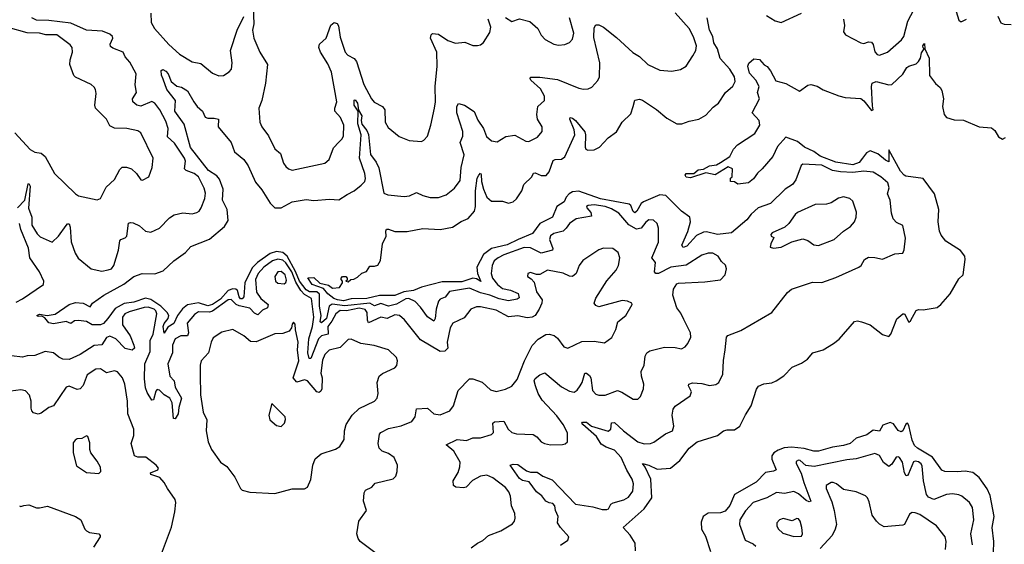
# Model space of a CAD drawing. Extents: x 1443846 to 1577407, y 839182 to 927291.
# Tile 277 of 535: x 1518587 to 1524907, y 852518 to 855882. Entities that reach past the tile are written whole.
import ezdxf

# ---------------------------------------------------------------- set-up
doc = ezdxf.new("R2010")
doc.units = 0

msp = doc.modelspace()

# ---------------------------------------------------------------- linework, layer by layer
at = {"layer": '0CON20XD'}
for points in [[(1520085, 855962.5), (1520089.1, 855855), (1520081.5, 855815), (1520090.8, 855765), (1520129.1, 855675), (1520176.9, 855595), (1520164.6, 855475), (1520140.4, 855365), (1520121.4, 855315), (1520127.5, 855225), (1520142, 855195), (1520185, 855136.7), (1520224, 855055), (1520261.4, 855025), (1520281.3, 854961.3), (1520295, 854940), (1520312.5, 854925), (1520335, 854917.5), (1520545, 854962.9), (1520573.8, 854985), (1520600.3, 855059.7), (1520635, 855096.2), (1520654.5, 855115.5), (1520664.5, 855135.5), (1520667.9, 855205), (1520646.2, 855255), (1520610, 855295), (1520609.7, 855315), (1520622.5, 855355), (1520589.4, 855545), (1520565, 855600), (1520517.8, 855675), (1520507.5, 855705), (1520511.9, 855725), (1520555, 855764.2), (1520585, 855846.7), (1520605, 855863.8), (1520625, 855858.8), (1520632.9, 855842.9), (1520645, 855771.2), (1520675.6, 855675), (1520694.3, 855655), (1520733.4, 855633.4), (1520748.4, 855615), (1520795, 855467.5), (1520845.6, 855375), (1520862.7, 855352.7), (1520915, 855325.6), (1520931.4, 855305), (1520931.9, 855225), (1520951.7, 855191.7), (1521023.4, 855133.4), (1521087.3, 855107.3), (1521165, 855101.2), (1521181.2, 855108.8), (1521204.2, 855135.8), (1521226.7, 855205), (1521250.5, 855315), (1521255.4, 855355), (1521252.8, 855455), (1521267.6, 855585), (1521263.8, 855675), (1521223.3, 855765), (1521227.5, 855785), (1521236.4, 855793.6), (1521275, 855789.2), (1521335, 855750), (1521385, 855732.5), (1521445, 855738.8), (1521495, 855716.7), (1521525, 855716.2), (1521545, 855721.2), (1521565, 855736.7), (1521605, 855801.2), (1521611.9, 855835), (1521594.3, 855885)], [(1523875.5, 855885), (1523881.5, 855845), (1523874.5, 855804.5), (1523888, 855785), (1523985, 855734), (1524005, 855730), (1524035, 855740), (1524055, 855738), (1524065, 855723.3), (1524075.9, 855675.9), (1524090.2, 855660.2), (1524105, 855654.5), (1524157.5, 855675), (1524246.3, 855753.7), (1524261.4, 855775), (1524287.4, 855872.6), (1524325, 855946.2)], [(1524582.5, 855985), (1524615, 855880), (1524625, 855871.2), (1524635, 855871.2), (1524665, 855886.2)], [(1518572.7, 854675), (1518619.7, 854725), (1518641.3, 854828.7), (1518645, 854831.1), (1518653.6, 854815), (1518644.1, 854674.1), (1518665, 854615.8), (1518665.8, 854565), (1518699.6, 854509.6), (1518719.5, 854489.5), (1518795, 854455.8), (1518835.9, 854494.1), (1518885, 854563.1), (1518895, 854573.8), (1518905, 854573.3), (1518911.5, 854551.5), (1518917.7, 854457.7), (1518942.3, 854385), (1518962.2, 854352.2), (1519045.3, 854285.3), (1519115, 854270), (1519155, 854277.1), (1519175.3, 854284.7), (1519190.4, 854305), (1519220.4, 854405), (1519230, 854465), (1519236.9, 854473.1), (1519265, 854482.9), (1519275.6, 854495), (1519285, 854576.7), (1519297.5, 854582.5), (1519315, 854579.5), (1519355, 854560.4), (1519395, 854526.7), (1519429.4, 854520.6), (1519485, 854544.3), (1519549.4, 854610.6), (1519578.3, 854631.7), (1519635, 854643.1), (1519695, 854637.5), (1519723.3, 854645), (1519738.8, 854655), (1519752.5, 854675), (1519775.8, 854735), (1519779.7, 854769.7), (1519770.9, 854800.9), (1519734.2, 854874.2), (1519706.2, 854895), (1519654.7, 854914.7), (1519645.5, 854925), (1519651.5, 854975), (1519645.5, 854995), (1519580.8, 855090.8), (1519535, 855130.8), (1519539.7, 855185), (1519525, 855231.4), (1519486.7, 855305), (1519455, 855347.5), (1519435, 855358.5), (1519365, 855328.1), (1519338.6, 855335), (1519313.3, 855355), (1519310.5, 855375), (1519336.4, 855415), (1519327.7, 855465), (1519334.4, 855535), (1519295, 855610), (1519263.6, 855643.6), (1519250.8, 855675), (1519185, 855698.8), (1519170.6, 855710.6), (1519168.7, 855725), (1519185.9, 855764.1), (1519181.8, 855775), (1519165, 855790), (1519119.1, 855809.1), (1519016, 855815), (1518915, 855859.8), (1518775, 855878), (1518695, 855878.8), (1518665, 855894.2)], [(1519428.2, 855925), (1519431.4, 855865), (1519452.7, 855825), (1519543.3, 855723.3), (1519612.4, 855662.4), (1519695, 855612.2), (1519750.5, 855600.5), (1519825, 855538.6), (1519865, 855522.9), (1519895.5, 855524.5), (1519932.4, 855547.6), (1519945.7, 855565), (1519950, 855605), (1519939.2, 855685), (1519983.1, 855815), (1520025, 855902)], [(1521985, 852784.3), (1521965, 852793.6), (1521938.2, 852828.2), (1521904.6, 852855), (1521857.8, 852917.8), (1521815, 852927.6), (1521795, 852939.1), (1521736.2, 853025), (1521755, 853032.5), (1521785, 853029.6), (1521839.3, 852989.3), (1521865, 852981.2), (1521909.3, 852979.3), (1521945.3, 852955.3), (1522005, 852930.5), (1522154.4, 852774.4), (1522265, 852758.4), (1522325, 852740.8), (1522355, 852741.1), (1522366, 852745), (1522382, 852775), (1522395.5, 852784.5), (1522465, 852803.8), (1522495, 852820), (1522521.9, 852858.1), (1522527.7, 852905), (1522518.5, 852935), (1522484.1, 852994.1), (1522448.6, 853075), (1522405, 853121.2), (1522350.5, 853140.5), (1522319.9, 853159.9), (1522288.3, 853208.3), (1522202.5, 853285), (1522194.5, 853295), (1522199.7, 853300.3), (1522225, 853301.2), (1522256.2, 853276.2), (1522365, 853242.7), (1522380.5, 853255), (1522385, 853297.5), (1522405, 853299.6), (1522463.4, 853245), (1522555, 853174.7), (1522595, 853162.1), (1522635, 853164.5), (1522656.9, 853173.1), (1522733.1, 853226.9), (1522776.7, 853245), (1522786, 853275), (1522774.3, 853345), (1522780.8, 853385), (1522795, 853403.8), (1522890.5, 853469.5), (1522898.6, 853495), (1522879.2, 853535), (1522881.2, 853545), (1522905, 853552.9), (1522965, 853550), (1523015, 853535.7), (1523055, 853543.3), (1523074, 853556), (1523100.5, 853609.5), (1523104.1, 853695.9), (1523114.7, 853765.3), (1523124.4, 853845.6), (1523132.3, 853857.7), (1523215, 853888.8), (1523415, 854004.2), (1523515, 854132.9), (1523540, 854155), (1523675, 854198.6), (1523735, 854196.7), (1523825, 854228.2), (1523972.5, 854295), (1523987.5, 854305), (1524010, 854345), (1524035, 854358.8), (1524075, 854357.5), (1524125, 854346.7), (1524205, 854380), (1524255, 854384), (1524263.6, 854406.4), (1524271.7, 854481.7), (1524255, 854562.5), (1524215, 854581.2), (1524192.9, 854605), (1524182, 854642), (1524174.5, 854725), (1524157.3, 854765), (1524167.9, 854805), (1524159.6, 854835), (1524115, 854874.5), (1524066, 854905), (1524005, 854910), (1523935, 854902.9), (1523856.4, 854906.4), (1523805, 854914.8), (1523735, 854949.8), (1523614.4, 854955.6), (1523603, 854947), (1523568.2, 854855), (1523548.2, 854825), (1523501.3, 854795), (1523405.6, 854704.4), (1523326.4, 854675), (1523281.5, 854635), (1523255, 854598.1), (1523155.4, 854514.6), (1523065.2, 854504.8), (1522995, 854522.6), (1522975, 854519), (1522932, 854498), (1522869.5, 854430.5), (1522845, 854420.9), (1522836.4, 854436.4), (1522875.9, 854524.1), (1522891.8, 854585), (1522888.2, 854615), (1522834.6, 854654.6), (1522735, 854754.2), (1522695, 854758.8), (1522590.4, 854715), (1522575, 854703.6), (1522547.4, 854655), (1522535, 854643.9), (1522525, 854651.5), (1522509.9, 854689.9), (1522499.4, 854699.4), (1522315, 854733.2), (1522175, 854783.1), (1522135, 854779.2), (1522112.8, 854765), (1522093.9, 854745), (1522081.8, 854715), (1522035, 854684.6), (1522006.8, 854615), (1521925, 854575.2), (1521878.5, 854511.5), (1521786.8, 854473.2), (1521715, 854437.6), (1521615, 854414.6), (1521563.5, 854376.5), (1521521.2, 854295), (1521525.5, 854255), (1521547.3, 854202.7), (1521519.6, 854219.6), (1521495, 854224.1), (1521425, 854200.4), (1521298.5, 854201.5), (1521165, 854165.8), (1521115, 854145.4), (1521052.2, 854137.8), (1520995, 854114.1), (1520896.9, 854113.1), (1520815, 854094.9), (1520715, 854091.8), (1520665, 854079.9), (1520626.7, 854085), (1520602.8, 854095), (1520565, 854124.1), (1520538, 854158), (1520464.5, 854185), (1520435.8, 854225.8), (1520475, 854228.9), (1520513.4, 854193.4), (1520569.2, 854179.2), (1520595, 854161.2), (1520640, 854165), (1520660, 854195), (1520660, 854205), (1520650, 854215), (1520650, 854225), (1520660, 854235), (1520680, 854235), (1520690, 854225), (1520688.3, 854211.7), (1520680, 854205), (1520695, 854200), (1520713, 854217), (1520731.7, 854218.3), (1520755, 854230), (1520783, 854257), (1520812.5, 854267.5), (1520835, 854302.5), (1520865, 854301.2), (1520885, 854307.5), (1520902.3, 854337.7), (1520915.8, 854445), (1520939.2, 854495), (1520936.5, 854525), (1520942.1, 854537.9), (1520955, 854539.6), (1520995, 854523.1), (1521075, 854524.2), (1521175, 854542.9), (1521285, 854537.1), (1521365, 854551.4), (1521420.9, 854589.1), (1521465, 854607.8), (1521505.6, 854654.4), (1521511.6, 854685), (1521513.1, 854785), (1521524.2, 854865), (1521535, 854885.6), (1521545, 854897.1), (1521549.6, 854889.6), (1521550.4, 854845), (1521564.1, 854795), (1521584.6, 854745), (1521615, 854718.8), (1521685, 854718), (1521725, 854706.5), (1521754.2, 854715), (1521775, 854734.4), (1521809.3, 854785), (1521822.2, 854825), (1521874.8, 854875), (1521885, 854898.8), (1521895, 854900.6), (1521935, 854882.1), (1521967.2, 854882.8), (1521985, 854905.6), (1522011.3, 854978.7), (1522025, 854986.7), (1522065, 854988.9), (1522086.1, 855003.9), (1522150.5, 855145), (1522146.1, 855176.1), (1522117.8, 855245), (1522121.2, 855255), (1522135, 855251.8), (1522155, 855235.3), (1522213.7, 855163.7), (1522219.2, 855145), (1522215.6, 855065), (1522221.7, 855051.7), (1522234.7, 855044.7), (1522275, 855047.3), (1522309.2, 855065), (1522365, 855124), (1522417.7, 855162.3), (1522453.3, 855225), (1522510.5, 855279.5), (1522524.2, 855325), (1522535, 855366.7), (1522565, 855372), (1522583.9, 855366.1), (1522675, 855305.6), (1522739.8, 855249.8), (1522805, 855213.8), (1522836.1, 855213.9), (1522885, 855232), (1522945.8, 855244.2), (1522990.3, 855269.7), (1523038.8, 855321.2), (1523072.7, 855347.3), (1523118, 855415), (1523165, 855456.7), (1523179.2, 855485), (1523175.4, 855515), (1523146.1, 855565), (1523084.1, 855634.1), (1523066.2, 855695), (1523042.3, 855735), (1523034.9, 855775), (1523014.9, 855815), (1522999.7, 855895)], [(1521705, 855895.6), (1521745, 855870), (1521795, 855888), (1521860.7, 855870.7), (1521913.3, 855825), (1521935, 855783.3), (1521958.8, 855755), (1522015, 855725.8), (1522045, 855718.8), (1522085, 855723.8), (1522115, 855736.2), (1522135, 855756.7), (1522143.2, 855796.8), (1522116, 855895)], [(1522908.3, 855651.7), (1522927.5, 855685), (1522931.4, 855715), (1522911.7, 855771.7), (1522884.4, 855825), (1522795, 855926.9)], [(1523379.7, 855909.7), (1523435, 855874.4), (1523475, 855864.3), (1523605, 855923.5)], [(1524865.6, 855905.6), (1524885, 855862.5), (1524905, 855853.3), (1524951.7, 855851.7)], [(1518555, 855157.5), (1518655, 855049.2), (1518685, 855032.5), (1518725, 855026), (1518750, 855005), (1518811.4, 854895), (1518944.4, 854765), (1518965, 854752.5), (1519085, 854726), (1519105, 854736.2), (1519142.6, 854807.4), (1519195, 854858), (1519228.9, 854921.1), (1519244.5, 854935.5), (1519273, 854937), (1519305.3, 854925.3), (1519336.2, 854896.2), (1519365, 854856.2), (1519375, 854853.8), (1519416.4, 854873.6), (1519437.8, 854935), (1519442.9, 854995), (1519365, 855156), (1519345, 855170), (1519275, 855185.6), (1519195, 855186.5), (1519165, 855202.5), (1519144.2, 855245), (1519074.4, 855315), (1519068.5, 855335), (1519078.7, 855408.7), (1519074.5, 855434.5), (1519065, 855450), (1519046.2, 855466.2), (1518945, 855514.4), (1518934.4, 855525), (1518908.2, 855595), (1518910.5, 855625), (1518925.7, 855675), (1518922.9, 855705), (1518912, 855722), (1518825, 855786.3), (1518755, 855784.3), (1518715, 855795.3), (1518635, 855797.6), (1518512.7, 855832.7)], [(1521485, 852495.8), (1521524.5, 852525.5), (1521558.9, 852541.1), (1521596.7, 852575), (1521675, 852604), (1521750.3, 852649.7), (1521762, 852665), (1521767.5, 852685), (1521764.2, 852715), (1521744.4, 852765), (1521736.4, 852826.4), (1521726.7, 852855), (1521705, 852881.9), (1521624.6, 852944.6), (1521585, 852960), (1521544.7, 852955.3), (1521492.4, 852927.6), (1521452.5, 852885), (1521435, 852878.8), (1521386, 852884), (1521372, 852895), (1521370, 852925), (1521401.8, 852978.2), (1521413.1, 853015), (1521414.4, 853045), (1521373.3, 853115), (1521324, 853155), (1521395, 853190), (1521455, 853183.3), (1521495, 853200.6), (1521545, 853200), (1521615, 853222.2), (1521627.8, 853235), (1521623.5, 853295), (1521635, 853303.3), (1521695, 853307.5), (1521722.3, 853255), (1521745, 853235.5), (1521775, 853226.2), (1521882.4, 853222.4), (1521906.6, 853206.6), (1521933.8, 853175), (1521955, 853163.1), (1521995, 853155.6), (1522071.7, 853158.3), (1522088.3, 853161.7), (1522102.5, 853175), (1522102.7, 853232.7), (1522075.6, 853285), (1522035, 853341.9), (1521941, 853441), (1521914.4, 853484.4), (1521898.7, 853535), (1521889.7, 853565), (1521895, 853580), (1521925, 853605.6), (1521957.3, 853617.3), (1522065, 853527.5), (1522115, 853500), (1522145, 853494.4), (1522165, 853505.7), (1522185, 853534.4), (1522197.5, 853555), (1522214.3, 853615), (1522225, 853615.7), (1522245, 853600), (1522252.9, 853585), (1522262.7, 853505), (1522285, 853481.4), (1522305, 853473.3), (1522345, 853473.3), (1522425, 853503.3), (1522452.8, 853492.8), (1522525, 853449.2), (1522555, 853448.8), (1522570.8, 853465), (1522591.5, 853515), (1522592.5, 853545), (1522577.8, 853595), (1522576.5, 853625), (1522594.5, 853665.5), (1522601.1, 853725), (1522611.4, 853745), (1522630.8, 853759.2), (1522725, 853782.5), (1522795, 853780), (1522835, 853770.8), (1522858.8, 853785), (1522876, 853805), (1522894, 853846), (1522892.5, 853875), (1522849.4, 853959.4), (1522830.6, 854000.6), (1522804, 854035), (1522780, 854115), (1522783.3, 854155), (1522805, 854187.5), (1522815, 854192.5), (1522985, 854200.8), (1523085, 854214.4), (1523116.1, 854246.1), (1523123.1, 854285), (1523117, 854307), (1523091.3, 854331.3), (1523070, 854365), (1523035, 854385.5), (1523005, 854385.6), (1522965, 854372.9), (1522865, 854307.5), (1522765.7, 854295.7), (1522686.2, 854255), (1522670, 854255), (1522661.9, 854265), (1522667.5, 854325), (1522644.7, 854355), (1522688.1, 854455), (1522688.1, 854545), (1522678.1, 854575), (1522655, 854596.7), (1522625, 854598.5), (1522605, 854584.4), (1522575.2, 854544.8), (1522545, 854539.4), (1522496, 854566), (1522432, 854642), (1522385, 854670.2), (1522345, 854684.4), (1522275, 854695.2), (1522235, 854690), (1522226, 854685), (1522228.1, 854675), (1522253.6, 854645), (1522256.9, 854623.1), (1522159.2, 854605), (1522115.2, 854574.8), (1522095.6, 854544.4), (1522075, 854526.5), (1522015, 854510.8), (1521993.5, 854496.5), (1521987.4, 854472.6), (1522009.6, 854415), (1522006.4, 854403.6), (1521935, 854385.8), (1521865, 854419.2), (1521825, 854420.4), (1521695, 854374.8), (1521657.1, 854355), (1521632.7, 854335), (1521618.8, 854305), (1521614, 854255), (1521621.3, 854225), (1521653.3, 854185), (1521685, 854158.8), (1521736.7, 854146.7), (1521785.5, 854125.5), (1521792.2, 854097.8), (1521781, 854089), (1521725, 854078.5), (1521665, 854091.7), (1521605.3, 854115), (1521545, 854130.9), (1521475, 854161.3), (1521345, 854138.4), (1521317.9, 854102.1), (1521285, 854089.1), (1521275, 854077.5), (1521259.8, 854025), (1521254.7, 853965.3), (1521245, 853948.6), (1521205, 853977.1), (1521159.4, 854039.4), (1521125, 854073.9), (1521084.3, 854094.3), (1521065, 854092.5), (1521005, 854057.8), (1520955, 854045.9), (1520905, 854061.5), (1520865, 854047.7), (1520833.6, 854063.6), (1520675, 854046.5), (1520592.2, 854057.8), (1520574, 854045), (1520556.3, 853965), (1520525, 853938.1), (1520515.3, 853945.3), (1520522.1, 853985), (1520512, 854045), (1520512, 854122), (1520495, 854136.4), (1520447, 854137), (1520425, 854149.4), (1520383, 854205), (1520357.4, 854267.4), (1520304, 854365), (1520275, 854388.5), (1520235, 854395.1), (1520195, 854383), (1520113.3, 854325), (1520078.5, 854291.5), (1520032.5, 854195), (1520025.9, 854105), (1520015, 854091.1), (1520005, 854091.3), (1519995.2, 854105), (1519984.1, 854145), (1519973.6, 854153.6), (1519955, 854156.5), (1519924.1, 854145.9), (1519875, 854089.1), (1519824.8, 854054.8), (1519795, 854047.5), (1519735, 854065.7), (1519665, 854052.7), (1519632.5, 854027.5), (1519601, 853985), (1519576.5, 853933.5), (1519538.8, 853911.2), (1519515, 853872), (1519507.6, 853915), (1519515, 853933.6), (1519540.5, 853965), (1519544, 853985), (1519533.3, 854005), (1519492.1, 854045), (1519427.8, 854087.8), (1519395, 854096.2), (1519318.8, 854071.2), (1519257.3, 854062.7), (1519200.8, 854029.2), (1519153.3, 853965), (1519125, 853934.8), (1519105, 853926), (1519052.5, 853925), (1519015, 853945.7), (1518965, 853952.2), (1518939.5, 853950.5), (1518915, 853933.8), (1518885, 853945.6), (1518805, 853931.1), (1518775, 853937.5), (1518749.5, 853969.5), (1518730, 853980), (1518705, 853978), (1518696.2, 853985), (1518713.3, 853993.3), (1518764.3, 853984.3), (1518815.3, 853994.7), (1518905, 854055.8), (1518945, 854068.8), (1518995, 854063.3), (1519038.8, 854041.2), (1519055, 854063.3), (1519126.2, 854115), (1519254.6, 854185.4), (1519318.8, 854235), (1519374.2, 854254.2), (1519455, 854252.2), (1519507.4, 854272.6), (1519575.6, 854335), (1519651.5, 854388.5), (1519685, 854426.9), (1519805, 854475.4), (1519902.5, 854555), (1519924.6, 854595), (1519919.8, 854665), (1519888.8, 854725), (1519892.9, 854795), (1519868.7, 854858.7), (1519851.6, 854881.6), (1519798.3, 854915), (1519683.4, 855063.4), (1519641.9, 855211.9), (1519583.6, 855295), (1519587.5, 855365), (1519532.5, 855435), (1519508.8, 855501.2), (1519496.3, 855526.3), (1519494.3, 855555.7), (1519505, 855562.5), (1519525, 855552.2), (1519539.1, 855535), (1519560, 855485), (1519595, 855456.7), (1519625, 855448.8), (1519665, 855426.2), (1519704.4, 855355), (1519726.5, 855325), (1519760.9, 855295), (1519778, 855258), (1519795, 855250), (1519835, 855251.4), (1519862.5, 855245), (1519860, 855195), (1519944.4, 855095), (1519965, 855035.6), (1520026.6, 854986.6), (1520052.8, 854945), (1520100.5, 854840.5), (1520141.9, 854791.9), (1520193.8, 854705), (1520224.4, 854675), (1520265, 854676.7), (1520335, 854714), (1520425, 854730), (1520475, 854722.9), (1520575, 854731.2), (1520635, 854726), (1520688.9, 854761.1), (1520734, 854785), (1520778.9, 854821.1), (1520801.5, 854845), (1520806.2, 854863.8), (1520803, 854895), (1520768.7, 854995), (1520779.6, 855145), (1520757.5, 855215), (1520760, 855295), (1520734.2, 855335), (1520733.6, 855366.4), (1520741.1, 855368.9), (1520755, 855347.5), (1520762.5, 855302.5), (1520784.1, 855265), (1520779.2, 855235), (1520783.1, 855213.1), (1520815, 855170.9), (1520825, 855146.5), (1520838.6, 855018.6), (1520875, 854967.9), (1520891.9, 854931.9), (1520925, 854769.2), (1520949.7, 854759.7), (1521055, 854747.5), (1521088.2, 854751.8), (1521135, 854774.4), (1521174.1, 854754.1), (1521221.5, 854741.5), (1521275, 854741.2), (1521325, 854759.1), (1521378.3, 854801.7), (1521415, 854851.2), (1521421.7, 854935), (1521439.7, 855015), (1521414.7, 855095), (1521430.6, 855135), (1521431.6, 855165), (1521392.7, 855285), (1521393.1, 855325), (1521403.8, 855345), (1521441.2, 855335), (1521504.4, 855294.4), (1521527.8, 855237.8), (1521564.4, 855185), (1521583.8, 855133.8), (1521614.5, 855104.5), (1521651.2, 855098.8), (1521707, 855133), (1521765, 855140.8), (1521835, 855104.2), (1521855, 855102), (1521910.7, 855129.3), (1521941.2, 855165), (1521940, 855195), (1521911.1, 855245), (1521905.6, 855275), (1521912.5, 855325), (1521955, 855363.8), (1521955, 855391.2), (1521929.5, 855439.5), (1521867.1, 855495), (1521862.5, 855505), (1521866, 855514), (1521925, 855514.6), (1522039.5, 855499.5), (1522175, 855443.5), (1522205, 855437.8), (1522235, 855440), (1522259.4, 855450.6), (1522298.3, 855491.7), (1522308.5, 855515), (1522311.5, 855605), (1522272.8, 855767.2), (1522275, 855830), (1522285, 855848.8), (1522305, 855849.2), (1522334.4, 855834.4), (1522418.1, 855768.1), (1522521.7, 855671.7), (1522565.5, 855645.5), (1522618.8, 855595), (1522695, 855559.2), (1522773, 855553), (1522827.6, 855562.4), (1522864, 855585), (1522908.3, 855651.7)], [(1522539.2, 852475), (1522538, 852525), (1522505.6, 852575.6), (1522460, 852625), (1522595, 852744.5), (1522644.1, 852815), (1522638.9, 852935), (1522602, 853012), (1522584.3, 853035.7), (1522625, 853025.8), (1522678.5, 852998.5), (1522765, 853005.5), (1522825, 853055.6), (1522883.5, 853135), (1522936.1, 853173.9), (1523065, 853216.4), (1523104.7, 853245.3), (1523127.7, 853252.3), (1523175, 853252.5), (1523208.2, 853275), (1523245, 853347.5), (1523282.9, 853405), (1523316.8, 853513.2), (1523328.7, 853531.3), (1523363.1, 853546.9), (1523415, 853552.2), (1523443.4, 853566.6), (1523491.7, 853598.3), (1523545.9, 853654.1), (1523605, 853678.8), (1523643.3, 853705), (1523677.5, 853745), (1523744.2, 853765.8), (1523810, 853805), (1523847, 853833), (1523945, 853946.2), (1523965, 853950), (1523990, 853945), (1524045.9, 853925.9), (1524125, 853863.3), (1524165, 853850), (1524177.5, 853865), (1524216.4, 853963.6), (1524255, 853996.7), (1524266.2, 853995), (1524295, 853943.3), (1524305, 853950), (1524342.1, 854017.9), (1524355, 854023.8), (1524385, 854021.2), (1524475, 854036), (1524500, 854055), (1524559.2, 854125), (1524615, 854220), (1524643.3, 854245), (1524655.6, 854345), (1524652.5, 854365), (1524625, 854401.9), (1524531.8, 854461.8), (1524500.8, 854500.8), (1524491.5, 854525), (1524483.3, 854585), (1524486.6, 854665), (1524458.3, 854765), (1524385, 854863.3), (1524275, 854878.6), (1524265, 854884.7), (1524241.4, 854911.4), (1524165, 855047.5), (1524165, 854971.2), (1524145, 854980.5), (1524095, 855022.9), (1524045, 855041.4), (1524021.9, 855028.1), (1523995.7, 854994.3), (1523975, 854966.9), (1523935, 854951.5), (1523825, 854968.1), (1523725, 855008.1), (1523685, 855036.3), (1523625, 855063.9), (1523580.3, 855100.3), (1523505, 855128.6), (1523451.2, 855068.8), (1523421.9, 855005), (1523353.3, 854925), (1523322.3, 854897.7), (1523297.7, 854862.3), (1523265, 854836.7), (1523197, 854827), (1523175, 854842.5), (1523150, 854845), (1523150, 854865), (1523160, 854875), (1523162.5, 854925), (1523135, 854938), (1523051.7, 854888.3), (1522990.3, 854899.7), (1522892.8, 854867.2), (1522865, 854871.9), (1522858.1, 854885), (1522864.6, 854895.4), (1522914.4, 854895.6), (1522940.9, 854919.1), (1522975.7, 854924.3), (1523015, 854944.7), (1523059.1, 854950.9), (1523085, 854966.9), (1523145, 855004.3), (1523168.6, 855051.4), (1523195, 855080), (1523305, 855153.1), (1523336.8, 855205), (1523333.9, 855235), (1523287.5, 855285), (1523336, 855375), (1523321.9, 855415), (1523333.3, 855455), (1523311.2, 855495), (1523270.3, 855540.3), (1523261.2, 855585), (1523267, 855603), (1523298.3, 855631.7), (1523336.1, 855626.1), (1523365, 855592.5), (1523385, 855582.5), (1523406.7, 855555), (1523441.2, 855491.2), (1523505, 855473.3), (1523593, 855423), (1523645, 855463.3), (1523665, 855467.5), (1523705, 855456.7), (1523745, 855433.3), (1523845, 855393.3), (1523885, 855384), (1523985, 855377.1), (1524005, 855362), (1524055, 855299.2), (1524065.4, 855304.6), (1524060.8, 855330.8), (1524054.1, 855455), (1524058.1, 855475), (1524085, 855486.5), (1524165, 855464), (1524185, 855466.7), (1524255, 855533.8), (1524280.8, 855575), (1524294.7, 855585.3), (1524341.2, 855598.8), (1524356.3, 855613.7), (1524367.8, 855635), (1524375, 855670), (1524392.5, 855695), (1524385, 855702.5), (1524384.4, 855715), (1524395, 855730), (1524397.5, 855695), (1524424, 855635), (1524427.5, 855525), (1524465, 855472.5), (1524495, 855446.7), (1524505, 855427.5), (1524515.6, 855375), (1524509.4, 855325), (1524520.9, 855275), (1524535.9, 855255.9), (1524585, 855241.1), (1524645, 855238.2), (1524745, 855195.6), (1524825, 855188.8), (1524845, 855171.2), (1524870.3, 855130.3), (1524895, 855116.7), (1524914.1, 855125.9)], [(1523425, 854416), (1523475, 854424.2), (1523543.4, 854456.6), (1523614.2, 854475.8), (1523645, 854466), (1523685, 854439.2), (1523715, 854433.3), (1523815, 854471.9), (1523874, 854526), (1523919.2, 854555), (1523944.5, 854585.5), (1523955.6, 854615), (1523957.4, 854647.4), (1523935, 854718), (1523915, 854735.6), (1523875, 854747.1), (1523842.1, 854737.9), (1523795, 854707.1), (1523765, 854699.2), (1523693.7, 854696.3), (1523578.8, 854645), (1523565, 854634), (1523524.3, 854575), (1523498.8, 854551.2), (1523417.5, 854515), (1523407.5, 854505), (1523410, 854495), (1523427.5, 854485), (1523407.5, 854445), (1523404.2, 854424.2), (1523425, 854416)], [(1518565, 854071.4), (1518605, 854091.4), (1518740, 854185), (1518742.5, 854205), (1518713.2, 854265), (1518653.1, 854355), (1518643.7, 854416.3), (1518595, 854536.2), (1518585.7, 854574.3)], [(1520875, 852458.9), (1520773.1, 852535), (1520758.9, 852555), (1520750.6, 852585), (1520764.4, 852665.6), (1520812.5, 852735), (1520793.8, 852795), (1520797.5, 852847.5), (1520806.1, 852863.9), (1520847.5, 852885), (1520869.3, 852910.7), (1520985, 852938), (1521001.2, 852955), (1521010, 852985), (1521011.2, 853025), (1520990, 853075), (1520955, 853100), (1520914, 853115), (1520894.4, 853135), (1520888.9, 853165), (1520895.6, 853224.4), (1520904, 853235), (1520955, 853260), (1521035, 853277.3), (1521105, 853304.4), (1521125.3, 853334.7), (1521135, 853387.5), (1521205, 853390), (1521244.6, 853354.6), (1521285, 853348.6), (1521347.1, 853372.9), (1521372.5, 853405), (1521401.4, 853505), (1521475, 853578.6), (1521495, 853578.9), (1521555, 853556.7), (1521608.2, 853508.2), (1521645, 853496.7), (1521705, 853513.6), (1521745, 853532.7), (1521780.4, 853575), (1521828, 853695), (1521876.5, 853793.5), (1521915.9, 853834.1), (1521965, 853862.2), (1521985, 853864.5), (1522017.5, 853857.5), (1522039.1, 853839.1), (1522080, 853785), (1522105, 853775.8), (1522195, 853817.8), (1522275, 853820.5), (1522340.3, 853809.7), (1522386.8, 853843.2), (1522414.4, 853895), (1522427.1, 853945), (1522476.7, 853985), (1522519.2, 854055), (1522516.2, 854065), (1522487.9, 854077.9), (1522455, 854080.6), (1522305, 854040), (1522285, 854048.8), (1522273.8, 854065), (1522284.3, 854095.7), (1522355, 854206.7), (1522415.7, 854275), (1522430, 854305), (1522439.2, 854355), (1522429.1, 854389.1), (1522395, 854414.2), (1522335, 854417.5), (1522305, 854407.1), (1522201.3, 854338.7), (1522177.5, 854305), (1522159.4, 854255), (1522135, 854235.6), (1522115, 854237.8), (1522074.3, 854255.7), (1521975, 854275.5), (1521925, 854248.2), (1521905, 854247.3), (1521865, 854260), (1521847.5, 854255), (1521846.7, 854235), (1521870.4, 854220.4), (1521888.8, 854198.8), (1521905, 854136.7), (1521940, 854085), (1521938.5, 854065), (1521920.8, 854025), (1521894.7, 853985.3), (1521876.6, 853973.4), (1521845, 853970.4), (1521785, 853982.9), (1521725, 853976.5), (1521645, 854020), (1521545, 854041.1), (1521518.9, 854041.1), (1521482.5, 854025), (1521439.1, 853970.9), (1521368, 853935), (1521349.6, 853905), (1521331.1, 853815), (1521335.4, 853775), (1521315, 853756.7), (1521285, 853754.5), (1521158.7, 853828.7), (1521057.2, 853957.2), (1521025, 853985.3), (1520995, 853990), (1520945, 853966.8), (1520905, 853975.3), (1520825, 853938.5), (1520818.8, 853955), (1520818.3, 854005), (1520804.6, 854024.6), (1520765, 854031.5), (1520685, 854015.3), (1520643.8, 854016.2), (1520615.3, 853995), (1520591.1, 853948.9), (1520564.5, 853915), (1520566, 853865), (1520525, 853854.5), (1520504.3, 853835), (1520455, 853710), (1520445, 853709.5), (1520437.3, 853745), (1520442.1, 853835), (1520465.6, 853914.4), (1520475.4, 853975), (1520460.9, 854095), (1520415, 854120.8), (1520391.9, 854145), (1520358.8, 854198.8), (1520333.4, 854265), (1520295, 854322.1), (1520275, 854339), (1520245, 854345.5), (1520208.9, 854335), (1520153.6, 854295), (1520118.5, 854255), (1520100.5, 854215), (1520106.4, 854135), (1520134, 854095), (1520182.2, 854055), (1520177.1, 854035), (1520145, 854020), (1520115, 853988.8), (1520095, 854000), (1520063.2, 854033.2), (1519995, 854047.2), (1519976.6, 854056.6), (1519945, 854087.9), (1519925, 854086), (1519825, 854012.4), (1519805, 854006.4), (1519735, 854007.8), (1519709.3, 853990.7), (1519662.1, 853935), (1519671.4, 853875), (1519665, 853854.5), (1519621.2, 853855), (1519584.6, 853835), (1519567.3, 853795), (1519568.2, 853745), (1519538.9, 853675), (1519550.3, 853595), (1519578.9, 853565), (1519584.8, 853525), (1519626.5, 853455), (1519609.3, 853395), (1519605, 853354.4), (1519585, 853322.9), (1519575, 853324.2), (1519564.8, 853424.8), (1519550.5, 853455), (1519515, 853477.1), (1519485, 853505.2), (1519470, 853510), (1519460, 853500), (1519446.9, 853445), (1519435, 853442.5), (1519405, 853491.1), (1519395, 853522), (1519387.9, 853577.9), (1519389.4, 853675), (1519425, 853753.8), (1519425.3, 853825), (1519443.3, 853865), (1519467.3, 853995), (1519461.3, 854015), (1519451.2, 854025), (1519412.3, 854037.7), (1519385, 854037.3), (1519290.5, 854009.5), (1519262.1, 853995), (1519246.3, 853975), (1519246.7, 853925), (1519295.3, 853855), (1519320.6, 853795), (1519324, 853775), (1519308.1, 853761.9), (1519263.8, 853773.8), (1519205, 853836.2), (1519165, 853852.7), (1519144.4, 853845), (1519115, 853796.9), (1519065, 853791.8), (1518975, 853735.3), (1518905, 853702.7), (1518864.7, 853704.7), (1518837.4, 853717.4), (1518805, 853746), (1518750, 853755), (1518685, 853729.4), (1518635.9, 853725.9), (1518605, 853717), (1518535, 853726.7)], [(1520285, 854188), (1520295, 854196.7), (1520298.7, 854211.3), (1520291.8, 854245), (1520265, 854266.6), (1520245, 854265.3), (1520224.7, 854235), (1520229.4, 854205), (1520245, 854192.2), (1520285, 854188)], [(1520225, 852844.4), (1520335, 852874), (1520415, 852874.2), (1520433.8, 852885), (1520455, 852932.5), (1520468, 853025), (1520484.2, 853065), (1520523.1, 853096.9), (1520615, 853126.9), (1520642, 853145), (1520669.5, 853190.5), (1520671.5, 853245), (1520681.9, 853285), (1520720, 853345), (1520765, 853388.6), (1520863.8, 853435), (1520881.4, 853455), (1520888.6, 853485), (1520882, 853555), (1520895, 853596.7), (1520915, 853612.5), (1520995, 853648.8), (1521008.8, 853665), (1521011.2, 853695), (1521006, 853715), (1520955, 853764), (1520863, 853793), (1520776.1, 853806.1), (1520715, 853834.3), (1520695, 853830.8), (1520645, 853779.5), (1520573.3, 853763.3), (1520545, 853734.2), (1520531.6, 853698.4), (1520520.3, 853615), (1520527.9, 853585), (1520525.7, 853515), (1520520.4, 853499.6), (1520509.2, 853490.8), (1520495, 853496.2), (1520435, 853566.6), (1520415, 853571.6), (1520365, 853556.9), (1520342.5, 853585), (1520379.5, 853695), (1520370.8, 853765), (1520373.6, 853815), (1520356.4, 853893.6), (1520355, 853930), (1520345, 853942.5), (1520335, 853930), (1520332.5, 853905), (1520317.5, 853885), (1520275, 853868.6), (1520225, 853867.1), (1520105, 853816.7), (1520068.9, 853818.9), (1520025, 853854), (1519955, 853896.2), (1519885, 853878.6), (1519828.6, 853841.4), (1519815.5, 853815), (1519799.1, 853745), (1519752.9, 853695), (1519745.8, 853665.8), (1519745.6, 853605), (1519746.6, 853476.6), (1519764.3, 853364.3), (1519788.6, 853315), (1519784.2, 853245), (1519796, 853175), (1519818.8, 853125), (1519875, 853044), (1519915.6, 853015.6), (1519968.9, 852948.9), (1520004.2, 852875), (1520015.5, 852865.5), (1520065, 852851.1), (1520225, 852844.4)], [(1519471.9, 852388.1), (1519562.4, 852627.6), (1519582.9, 852725), (1519588.6, 852785), (1519584.4, 852805), (1519535.7, 852875.7), (1519514.2, 852915), (1519486, 852945), (1519428, 852965), (1519426.2, 852975), (1519473.8, 852995), (1519477.5, 853005), (1519463.8, 853025), (1519395.9, 853075.9), (1519345, 853075.7), (1519324.2, 853085), (1519303.3, 853165), (1519318.9, 853215), (1519319.6, 853255), (1519281.8, 853355), (1519279.6, 853435), (1519262.5, 853545), (1519246.9, 853585), (1519215, 853624.2), (1519195, 853629.2), (1519145, 853616.7), (1519105, 853642.5), (1519075, 853641.8), (1519020.5, 853605), (1518994.7, 853535.3), (1518975.8, 853515), (1518955, 853511.2), (1518905, 853531.5), (1518885, 853525.6), (1518805, 853405.6), (1518774, 853395), (1518725, 853358.1), (1518705, 853351.9), (1518675, 853361.2), (1518664.5, 853374.5), (1518661.7, 853391.7), (1518661.5, 853435), (1518650.6, 853475), (1518625, 853501.9), (1518595, 853508.5), (1518530.9, 853499.1)], [(1520265, 853273.3), (1520287.5, 853295), (1520293, 853317), (1520290, 853335), (1520205, 853420), (1520186.7, 853345), (1520193.3, 853315), (1520235, 853280), (1520265, 853273.3)], [(1524836.5, 852463.5), (1524840.5, 852535), (1524828.5, 852625), (1524842.3, 852695), (1524815, 852830), (1524795.7, 852874.3), (1524746.1, 852945), (1524705, 852979.1), (1524655, 852987.5), (1524605, 852981.7), (1524525, 852984.1), (1524505, 852992.3), (1524445.7, 853075.7), (1524348.8, 853135), (1524331.4, 853151.4), (1524315.8, 853185), (1524295, 853280), (1524285, 853293.8), (1524275, 853288), (1524256.2, 853245), (1524245, 853238.8), (1524225, 853246.5), (1524195, 853290.4), (1524175, 853299.6), (1524127.6, 853282.4), (1524105, 853242.5), (1524065, 853250.2), (1524025, 853219.3), (1523955, 853198), (1523916.5, 853163.5), (1523875, 853150.9), (1523805, 853141.1), (1523715.2, 853114.8), (1523685, 853115.3), (1523622.5, 853132.5), (1523540.2, 853140.2), (1523494.3, 853135.7), (1523455, 853122.1), (1523427.9, 853105), (1523415.3, 853085), (1523414.2, 853064.2), (1523441.4, 852995), (1523425, 852986.5), (1523375, 852978.2), (1523315, 852916), (1523175, 852836.8), (1523145, 852765.6), (1523115, 852729.3), (1523085, 852718.6), (1523005, 852718.1), (1522973.9, 852695), (1522960.2, 852659.8), (1522962.9, 852615), (1522989, 852569), (1523020.7, 852470.7)], [(1519095, 852972.7), (1519107.1, 852985), (1519105, 853012.5), (1519085, 853051.2), (1519044, 853105), (1519036.4, 853126.4), (1519037.7, 853167.7), (1519025, 853210), (1519015, 853213.3), (1518985, 853196.2), (1518955, 853193.3), (1518943.9, 853186.1), (1518930.7, 853169.3), (1518930, 853105), (1518950.9, 853020.9), (1519015, 852977.1), (1519095, 852972.7)], [(1524701.8, 852515), (1524692.7, 852585), (1524711.2, 852675), (1524703.1, 852753.1), (1524682.9, 852785), (1524635, 852827.1), (1524615, 852835.6), (1524575, 852841.5), (1524535, 852836.4), (1524455, 852805.4), (1524419.6, 852819.6), (1524407, 852837), (1524387.5, 852925), (1524379.5, 853019.5), (1524373.6, 853033.6), (1524356.9, 853046.9), (1524335, 853051.4), (1524324, 853046), (1524291.3, 852968.7), (1524285, 852958.1), (1524277.1, 852957.1), (1524266.2, 852976.2), (1524253.3, 853045), (1524235, 853074.4), (1524225, 853079.4), (1524213.3, 853076.7), (1524185, 853030.6), (1524165, 853016.9), (1524131.5, 853041.5), (1524105, 853086.7), (1524075, 853100.5), (1523955, 853064.7), (1523895, 853059.6), (1523686.4, 853016.4), (1523633.1, 853023.1), (1523595.8, 853055), (1523585, 853057.8), (1523571.7, 853048.3), (1523571.4, 853035), (1523603.6, 852973.6), (1523619.4, 852915), (1523665, 852793.8), (1523655, 852790.4), (1523635, 852799.3), (1523585, 852841.6), (1523555, 852855.3), (1523495, 852843.8), (1523445, 852848.9), (1523382.5, 852815), (1523294.7, 852785.3), (1523245, 852733.1), (1523208.2, 852675), (1523206.7, 852645), (1523242.9, 852545), (1523295, 852520), (1523312.1, 852505)], [(1524528.5, 852485), (1524534.4, 852535), (1524527.5, 852565), (1524471.4, 852635), (1524365, 852709.1), (1524335, 852719.6), (1524315, 852721.5), (1524298.7, 852711.3), (1524265.6, 852645), (1524255, 852640), (1524135, 852629.2), (1524105, 852645.8), (1524085.8, 852665), (1524058.6, 852705), (1524039.8, 852789.8), (1524028.6, 852815), (1524015, 852827.5), (1523955, 852854.3), (1523875, 852869.2), (1523830, 852905), (1523807.5, 852915), (1523795, 852914.2), (1523763.8, 852895), (1523764.2, 852875), (1523799.3, 852789.3), (1523814.4, 852735), (1523829.2, 852645), (1523821.2, 852615), (1523801.2, 852575), (1523725, 852490.8)], [(1522057.6, 852512.4), (1522104.4, 852545), (1522112.2, 852565), (1522057.8, 852625), (1522040, 852655), (1522043.8, 852695), (1522026.4, 852733.6), (1522022.5, 852765), (1522008.3, 852778.3), (1521985, 852784.3)], [(1518585, 852763.3), (1518595, 852760), (1518613.3, 852766.7), (1518645, 852770), (1518695, 852752), (1518715, 852750.8), (1518765, 852761.4), (1518945, 852696.7), (1518978.6, 852675), (1519004.4, 852615), (1519015, 852604.2), (1519035, 852594.3), (1519094.1, 852584.1), (1519103.3, 852575), (1519104, 852565), (1519060.7, 852499.3)], [(1523555, 852568), (1523605, 852570), (1523611.2, 852585), (1523606.9, 852625), (1523597.1, 852665), (1523585, 852681.2), (1523575, 852684), (1523545, 852669.1), (1523486.6, 852683.4), (1523463.8, 852675), (1523445.8, 852655), (1523445.8, 852635.8), (1523455, 852616.7), (1523485, 852588), (1523555, 852568)]]:
    msp.add_lwpolyline(points, dxfattribs=at)

doc.saveas('drawing.dxf')
